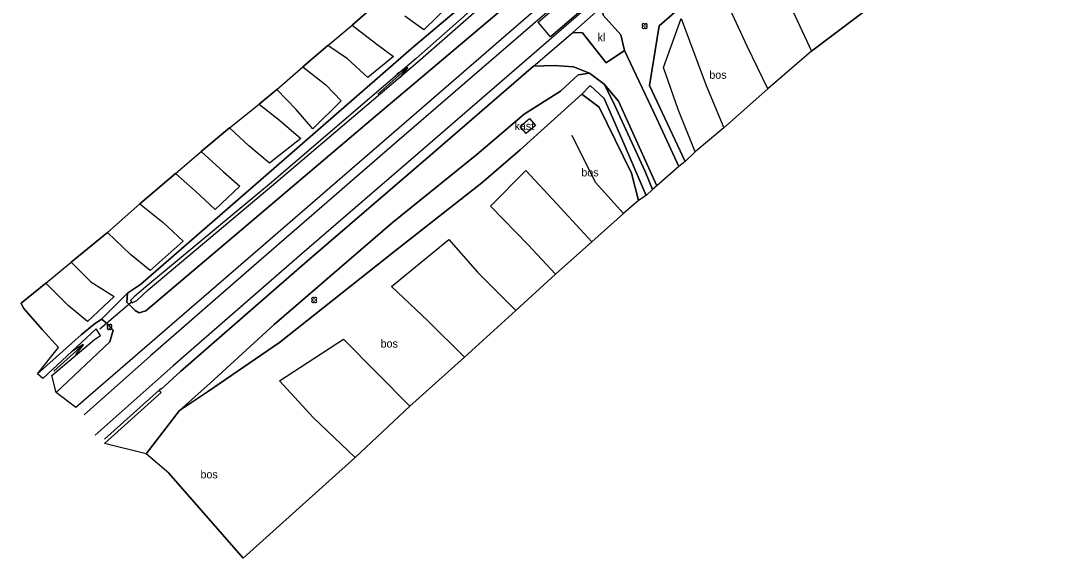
# Model space of a CAD drawing. Extents: x 154825 to 158680, y 370717 to 378075.
# Drawn here: x 156164.8 to 156296, y 376270.7 to 376337.8 of the extents above; entities that cross this region are included whole.
import ezdxf

# ---------------------------------------------------------------- set-up
doc = ezdxf.new("R2010")
doc.units = 0
for name, color, linetype in [('boom', 7, 'Continuous'), ('bos(vs)', 7, 'Continuous'), ('cultuurscheiding', 7, 'Continuous'), ('deelstreep(1-1)', 7, 'Continuous'), ('duiker lijn', 7, 'Continuous'), ('hoogteverschillijn', 7, 'Continuous'), ('insteek sloot', 7, 'Continuous'), ('kast_huis punt', 7, 'Continuous'), ('kast_huis(vs)', 7, 'Continuous'), ('klinkerverharding(vs)', 7, 'Continuous'), ('maaiveldlijn algemeen - gesloten verharding', 7, 'Continuous'), ('maaiveldlijn algemeen - onverhard', 7, 'Continuous'), ('maaiveldlijn algemeen - open verharding', 7, 'Continuous'), ('maaiveldlijn algemeen - verharding algemeen', 7, 'Continuous'), ('Sloot bodem', 7, 'Continuous'), ('stroomrichting  watergangen', 7, 'Continuous'), ('talud(boven)', 7, 'Continuous'), ('talud(onder)', 7, 'Continuous'), ('vlak_Bos', 7, 'Continuous'), ('vlak_Grasland', 7, 'Continuous'), ('vlak_Grazige_vegetatie', 7, 'Continuous')]:
    doc.layers.add(name, color=color, linetype=linetype)

msp = doc.modelspace()

# ---------------------------------------------------------------- linework, layer by layer
at = {"layer": 'boom'}
for centre in [(156242.7, 376337.15), (156201.41, 376302.92), (156175.83, 376299.55)]:
    msp.add_circle(centre, 0.006, dxfattribs=at)
for centre, start, end in [((156242.55, 376337.31), 357.075, 272.925), ((156242.55, 376336.99), 87.075, 2.925), ((156242.86, 376337.31), 267.075, 182.925), ((156242.86, 376336.99), 177.075, 92.925), ((156201.25, 376303.08), 357.075, 272.925), ((156201.25, 376302.76), 87.075, 2.925), ((156201.57, 376303.08), 267.075, 182.925), ((156201.57, 376302.76), 177.075, 92.925), ((156175.68, 376299.71), 357.075, 272.925), ((156175.99, 376299.71), 267.075, 182.925), ((156175.68, 376299.39), 87.075, 2.925), ((156175.99, 376299.39), 177.075, 92.925)]:
    msp.add_arc(centre, 0.158, start, end, dxfattribs=at)
at = {"layer": 'bos(vs)'}
for points in [[(156307.03, 376392.41), (156300.28, 376386.11), (156291.4, 376378.19), (156289.36, 376375.07), (156282.9, 376369.72), (156263.7, 376353.49), (156251.75, 376343.5), (156244.5, 376337.2), (156243.32, 376329.75), (156247.75, 376320.25)], [(156184.57, 376289.12), (156188.09, 376291.46), (156197.09, 376297.62), (156211.52, 376309.07), (156222.35, 376317.56), (156227.15, 376321.67), (156234.86, 376328.64)], [(156234.86, 376328.64), (156237.03, 376327.01), (156241.04, 376318.79), (156241.93, 376315.35)], [(156180.41, 376283.68), (156184.57, 376289.12)]]:
    msp.add_lwpolyline(points, dxfattribs=at)
at = {"layer": 'cultuurscheiding'}
msp.add_lwpolyline([(156174.85, 376300.54), (156178.08, 376303.78)], dxfattribs=at)
at = {"layer": 'deelstreep(1-1)'}
for points in [[(156516.83, 376582.62), (156511, 376577.54), (156493.7, 376562.56), (156474.6, 376546.08), (156453.2, 376527.6), (156434.78, 376511.75), (156416.83, 376496.18), (156407.99, 376488.58), (156398.63, 376480.48), (156385.72, 376469.31), (156365.99, 376452.26), (156341.76, 376431.35), (156332.22, 376423.09), (156319.31, 376411.94), (156302.65, 376397.56), (156288.29, 376385.16), (156270.13, 376369.48), (156252.69, 376354.41), (156230.71, 376335.36), (156215.59, 376322.29), (156199.58, 376308.45), (156183.79, 376294.7), (156174.04, 376286.04)], [(156396.64, 376482.44), (156384.5, 376471.95), (156365.43, 376455.45), (156339.64, 376433.19), (156325.08, 376420.64), (156318.27, 376414.74), (156309.76, 376407.44), (156295.49, 376395.09), (156278.82, 376380.65), (156257.66, 376362.34), (156244, 376350.5), (156228.74, 376337.37), (156210.53, 376321.66), (156193.88, 376307.21), (156180.98, 376295.95), (156172.67, 376288.57)]]:
    msp.add_lwpolyline(points, dxfattribs=at)
at = {"layer": 'duiker lijn'}
msp.add_lwpolyline([(156174.61, 376299.31), (156178.54, 376302.64)], dxfattribs=at)
at = {"layer": 'hoogteverschillijn'}
for points in [[(156249.01, 376321.42), (156246.9, 376326.73), (156245.04, 376331.96), (156247.27, 376338.11), (156250.4, 376329.72), (156252.6, 376324.46), (156258.07, 376329.33), (156255.5, 376334.66), (156252.05, 376342.16)], [(156209.85, 376340.58), (156206.14, 376337.28), (156209.08, 376335.02), (156211.31, 376333.35), (156208.12, 376330.75), (156205.57, 376333.05), (156203.11, 376334.74), (156199.98, 376332.05), (156202.87, 376329.81), (156204.8, 376327.81), (156201.25, 376324.32), (156199.15, 376326.72), (156196.74, 376329.21), (156194.52, 376327.4), (156197.08, 376325.4), (156199.75, 376323.09), (156195.83, 376320.03), (156193.24, 376322.19), (156190.85, 376324.43), (156187.3, 376321.5), (156190.07, 376318.92), (156192.11, 376317.16), (156189.04, 376314.22), (156186.59, 376316.52), (156184.09, 376318.72), (156179.62, 376314.96), (156182.54, 376312.59), (156185.03, 376310.29), (156180.92, 376306.62), (156178.47, 376308.59), (156175.59, 376311.34), (156171.06, 376307.66), (156173.49, 376305.19), (156176.42, 376303.36), (156173.07, 376300.22), (156170.68, 376302.25), (156167.9, 376305.04), (156164.78, 376302.52), (156165.08, 376301.92), (156167.41, 376299.25), (156169.45, 376296.97)], [(156260.62, 376340.27), (156263.54, 376334.03), (156271.99, 376340.39)], [(156218.49, 376339.99), (156215.11, 376336.7), (156212.74, 376338.4)], [(156183.24, 376281.29), (156192.54, 376270.68), (156206.51, 376283.23), (156201.32, 376288.21), (156197.08, 376292.81), (156205.07, 376298.01), (156213.38, 376289.64), (156220.17, 376295.79), (156215.61, 376300.32), (156211.05, 376304.59), (156218.23, 376310.49), (156221.8, 376306.42), (156226.6, 376301.62), (156231.56, 376306.14), (156228.15, 376309.83), (156223.43, 376314.65), (156227.86, 376319.12), (156231.73, 376314.94), (156236.08, 376310.19), (156240.04, 376313.72), (156236.57, 376317.59), (156233.62, 376323.47)]]:
    msp.add_lwpolyline(points, dxfattribs=at)
at = {"layer": 'insteek sloot'}
for points in [[(156178.08, 376303.78), (156178, 376302.67), (156179.06, 376301.62), (156179.56, 376301.31), (156180.36, 376301.59), (156190.7, 376310.31), (156208.53, 376325.43), (156225.02, 376339.36), (156229.52, 376343.59), (156238.9, 376351.71), (156240.05, 376353.17), (156240.25, 376354.17), (156239, 376355.65)], [(156239, 376355.65), (156238.09, 376355.46), (156237, 376354.38), (156228.05, 376346.61), (156213.87, 376334.6), (156195.07, 376318.25), (156179.72, 376304.84), (156178.08, 376303.78)], [(156166.83, 376293.71), (156172.31, 376298.58), (156173.93, 376299.92), (156174.85, 376300.54)], [(156174.85, 376300.54), (156175.37, 376300.13), (156176.28, 376299.15), (156175.88, 376297.71), (156169.17, 376291.38)]]:
    msp.add_lwpolyline(points, dxfattribs=at)
at = {"layer": 'kast_huis punt'}
msp.add_lwpolyline([(156227.14, 376324.61), (156228.32, 376325.6), (156229.04, 376324.75), (156227.88, 376323.75), (156227.14, 376324.61)], dxfattribs=at)
at = {"layer": 'maaiveldlijn algemeen - gesloten verharding'}
for points in [[(156242.79, 376350.99), (156228.19, 376338.44), (156210.14, 376322.81), (156193.18, 376308.13), (156180.24, 376296.93), (156171.61, 376289.47)], [(156236.98, 376344.2), (156238.56, 376342.39), (156230.95, 376335.82), (156229.39, 376337.64), (156236.98, 376344.2)], [(156233.72, 376336.35), (156237.38, 376339.6)], [(156228.79, 376332.14), (156233.72, 376336.35)], [(156228.79, 376332.14), (156216.22, 376321.28), (156200.54, 376307.79), (156184.71, 376293.97), (156182.29, 376291.77), (156182.21, 376291.83)], [(156182.04, 376291.67), (156175.2, 376285.52)]]:
    msp.add_lwpolyline(points, dxfattribs=at)
at = {"layer": 'maaiveldlijn algemeen - onverhard'}
for points in [[(156240.18, 376334.12), (156244.21, 376325.56), (156246.96, 376319.6)], [(156235.81, 376331.26), (156233.81, 376332.05), (156231.41, 376332.21), (156228.79, 376332.14)], [(156237.65, 376329.88), (156235.81, 376331.26)], [(156244.23, 376317.2), (156239.45, 376327.78), (156237.65, 376329.88)]]:
    msp.add_lwpolyline(points, dxfattribs=at)
at = {"layer": 'maaiveldlijn algemeen - open verharding'}
for points in [[(156237.38, 376339.6), (156237.52, 376338.54), (156239.73, 376336.06), (156240.18, 376334.12)], [(156240.18, 376334.12), (156237.88, 376332.56), (156234.95, 376336.33), (156233.72, 376336.35)]]:
    msp.add_lwpolyline(points, dxfattribs=at)
at = {"layer": 'maaiveldlijn algemeen - verharding algemeen'}
msp.add_lwpolyline([(156175.23, 376285), (156182.3, 376291.35), (156182.04, 376291.67), (156182.21, 376291.83)], dxfattribs=at)
at = {"layer": 'Sloot bodem'}
for points in [[(156178.48, 376302.88), (156178.68, 376302.56), (156179.24, 376302.86), (156180.65, 376304.21), (156196.06, 376317.14), (156214.37, 376332.69), (156229.36, 376345.85), (156237.74, 376353.13), (156238.86, 376353.84), (156239.05, 376354.31), (156238.81, 376354.63), (156238.28, 376354.37), (156237.67, 376353.61), (156229.01, 376346.27), (156214.16, 376333.09), (156195.83, 376317.41), (156180.38, 376304.57), (156178.91, 376303.32), (156178.48, 376302.88)], [(156168.65, 376293.47), (156173.98, 376297.97), (156174.71, 376298.49), (156174.17, 376299.3), (156167.49, 376293.12)]]:
    msp.add_lwpolyline(points, dxfattribs=at)
at = {"layer": 'stroomrichting  watergangen'}
for p, q in [((156209.38, 376328.63), (156213.09, 376331.98)), ((156213.07, 376331.98), (156211.73, 376331.14)), ((156213.09, 376331.98), (156212.12, 376330.73)), ((156168.87, 376294.01), (156172.57, 376297.35)), ((156172.55, 376297.35), (156171.22, 376296.51)), ((156172.57, 376297.35), (156171.6, 376296.11))]:
    msp.add_line(p, q, dxfattribs=at)
at = {"layer": 'talud(boven)'}
msp.add_lwpolyline([(156242.89, 376316), (156240.12, 376322.41), (156237.62, 376328.1), (156235.88, 376329.73), (156234.86, 376328.64)], dxfattribs=at)
at = {"layer": 'talud(onder)'}
for points in [[(156235.81, 376331.26), (156234.4, 376331.05), (156232.17, 376329.02), (156227.63, 376326.15), (156221.72, 376321.11), (156211.16, 376312.57), (156196.4, 376299.85), (156188.43, 376292.55), (156184.57, 376289.12)], [(156237.65, 376329.88), (156238.7, 376327.87), (156242.78, 376319), (156243.69, 376316.72)]]:
    msp.add_lwpolyline(points, dxfattribs=at)
at = {"layer": 'vlak_Bos'}
msp.add_lwpolyline([(156299.65, 376361.79), (156291.93, 376355.58), (156284.49, 376349.88), (156278.57, 376345.22), (156271.99, 376340.39), (156263.54, 376334.03), (156258.07, 376329.33), (156252.6, 376324.46), (156249.01, 376321.42), (156247.75, 376320.25), (156243.32, 376329.75), (156244.5, 376337.2), (156251.75, 376343.5), (156263.7, 376353.49), (156282.9, 376369.72), (156289.36, 376375.07), (156291.4, 376378.19), (156300.28, 376386.11)], dxfattribs=at)
msp.add_lwpolyline([(156206.51, 376283.23), (156192.54, 376270.68), (156183.24, 376281.29), (156180.41, 376283.68), (156184.57, 376289.12), (156188.09, 376291.46), (156197.09, 376297.62), (156211.52, 376309.07), (156222.35, 376317.56), (156227.15, 376321.67), (156234.86, 376328.64), (156237.03, 376327.01), (156241.04, 376318.79), (156241.93, 376315.35), (156240.04, 376313.72), (156236.08, 376310.19), (156231.56, 376306.14), (156226.6, 376301.62), (156220.17, 376295.79), (156213.38, 376289.64)], close=True, dxfattribs=at)
at = {"layer": 'vlak_Grasland'}
msp.add_lwpolyline([(156228.05, 376346.61), (156213.87, 376334.6), (156195.07, 376318.25), (156179.72, 376304.84), (156178.08, 376303.78), (156174.85, 376300.54), (156173.93, 376299.92), (156172.31, 376298.58), (156166.83, 376293.71), (156169.45, 376296.97), (156167.41, 376299.25), (156165.08, 376301.92), (156164.78, 376302.52), (156167.9, 376305.04), (156171.06, 376307.66), (156175.59, 376311.34), (156179.62, 376314.96), (156184.09, 376318.72), (156187.3, 376321.5), (156190.85, 376324.43), (156194.52, 376327.4), (156196.74, 376329.21), (156199.98, 376332.05), (156203.11, 376334.74), (156206.14, 376337.28), (156209.85, 376340.58)], dxfattribs=at)
at = {"layer": 'vlak_Grazige_vegetatie'}
for points in [[(156300.28, 376386.11), (156291.4, 376378.19), (156289.36, 376375.07), (156282.9, 376369.72), (156263.7, 376353.49), (156251.75, 376343.5), (156244.5, 376337.2), (156243.32, 376329.75), (156247.75, 376320.25), (156246.96, 376319.6), (156244.21, 376325.56), (156240.18, 376334.12), (156239.73, 376336.06), (156237.52, 376338.54), (156237.38, 376339.6), (156253.19, 376353.26), (156271.08, 376368.68), (156289.08, 376384.27), (156303.76, 376396.95)], [(156228.19, 376338.44), (156210.14, 376322.81), (156193.18, 376308.13), (156180.24, 376296.93), (156171.61, 376289.47), (156169.17, 376291.38), (156175.88, 376297.71), (156176.28, 376299.15), (156175.37, 376300.13), (156174.85, 376300.54), (156178.08, 376303.78), (156178, 376302.67), (156179.06, 376301.62), (156179.56, 376301.31), (156180.36, 376301.59), (156190.7, 376310.31), (156208.53, 376325.43), (156225.02, 376339.36)]]:
    msp.add_lwpolyline(points, dxfattribs=at)
for points in [[(156239, 376355.65), (156240.25, 376354.17), (156240.05, 376353.17), (156238.9, 376351.71), (156229.52, 376343.59), (156225.02, 376339.36), (156208.53, 376325.43), (156190.7, 376310.31), (156180.36, 376301.59), (156179.56, 376301.31), (156179.06, 376301.62), (156178, 376302.67), (156178.08, 376303.78), (156179.72, 376304.84), (156195.07, 376318.25), (156213.87, 376334.6), (156228.05, 376346.61), (156237, 376354.38), (156238.09, 376355.46)], [(156178.48, 376302.88), (156178.68, 376302.56), (156179.24, 376302.86), (156180.65, 376304.21), (156196.06, 376317.14), (156214.37, 376332.69), (156229.36, 376345.85), (156237.74, 376353.13), (156238.86, 376353.84), (156239.05, 376354.31), (156238.81, 376354.63), (156238.28, 376354.37), (156237.67, 376353.61), (156229.01, 376346.27), (156214.16, 376333.09), (156195.83, 376317.41), (156180.38, 376304.57), (156178.91, 376303.32)], [(156234.95, 376336.33), (156237.88, 376332.56), (156240.18, 376334.12), (156244.21, 376325.56), (156246.96, 376319.6), (156244.23, 376317.2), (156239.45, 376327.78), (156237.65, 376329.88), (156235.81, 376331.26), (156233.81, 376332.05), (156231.41, 376332.21), (156228.79, 376332.14), (156233.72, 376336.35)], [(156188.43, 376292.55), (156184.57, 376289.12), (156180.41, 376283.68), (156175.23, 376285), (156182.3, 376291.35), (156182.04, 376291.67), (156182.21, 376291.83), (156182.29, 376291.77), (156184.71, 376293.97), (156200.54, 376307.79), (156216.22, 376321.28), (156228.79, 376332.14), (156231.41, 376332.21), (156233.81, 376332.05), (156235.81, 376331.26), (156234.4, 376331.05), (156232.17, 376329.02), (156227.63, 376326.15), (156221.72, 376321.11), (156211.16, 376312.57), (156196.4, 376299.85)], [(156237.65, 376329.88), (156238.7, 376327.87), (156242.78, 376319), (156243.69, 376316.72), (156242.89, 376316), (156240.12, 376322.41), (156237.62, 376328.1), (156235.88, 376329.73), (156234.86, 376328.64), (156227.15, 376321.67), (156222.35, 376317.56), (156211.52, 376309.07), (156197.09, 376297.62), (156188.09, 376291.46), (156184.57, 376289.12), (156188.43, 376292.55), (156196.4, 376299.85), (156211.16, 376312.57), (156221.72, 376321.11), (156227.63, 376326.15), (156232.17, 376329.02), (156234.4, 376331.05), (156235.81, 376331.26)], [(156244.23, 376317.2), (156243.69, 376316.72), (156242.78, 376319), (156238.7, 376327.87), (156237.65, 376329.88), (156239.45, 376327.78)], [(156242.89, 376316), (156241.93, 376315.35), (156241.04, 376318.79), (156237.03, 376327.01), (156234.86, 376328.64), (156235.88, 376329.73), (156237.62, 376328.1), (156240.12, 376322.41)], [(156175.37, 376300.13), (156176.28, 376299.15), (156175.88, 376297.71), (156169.17, 376291.38), (156168.65, 376293.47), (156173.98, 376297.97), (156174.71, 376298.49), (156174.17, 376299.3), (156167.49, 376293.12), (156166.83, 376293.71), (156172.31, 376298.58), (156173.93, 376299.92), (156174.85, 376300.54)]]:
    msp.add_lwpolyline(points, close=True, dxfattribs=at)

# ---------------------------------------------------------------- texts
at = {"layer": 'bos(vs)'}
for p in [(156250.78, 376330.57), (156234.79, 376318.37), (156209.71, 376296.98), (156187.2, 376280.63)]:
    msp.add_text('bos', height=1, dxfattribs=at).set_placement(p)
at = {"layer": 'kast_huis(vs)'}
msp.add_text('kast', height=1, dxfattribs=at).set_placement((156226.44, 376324.17))
at = {"layer": 'klinkerverharding(vs)'}
msp.add_text('kl', height=1, dxfattribs=at).set_placement((156236.81, 376335.26))

doc.saveas('drawing.dxf')
